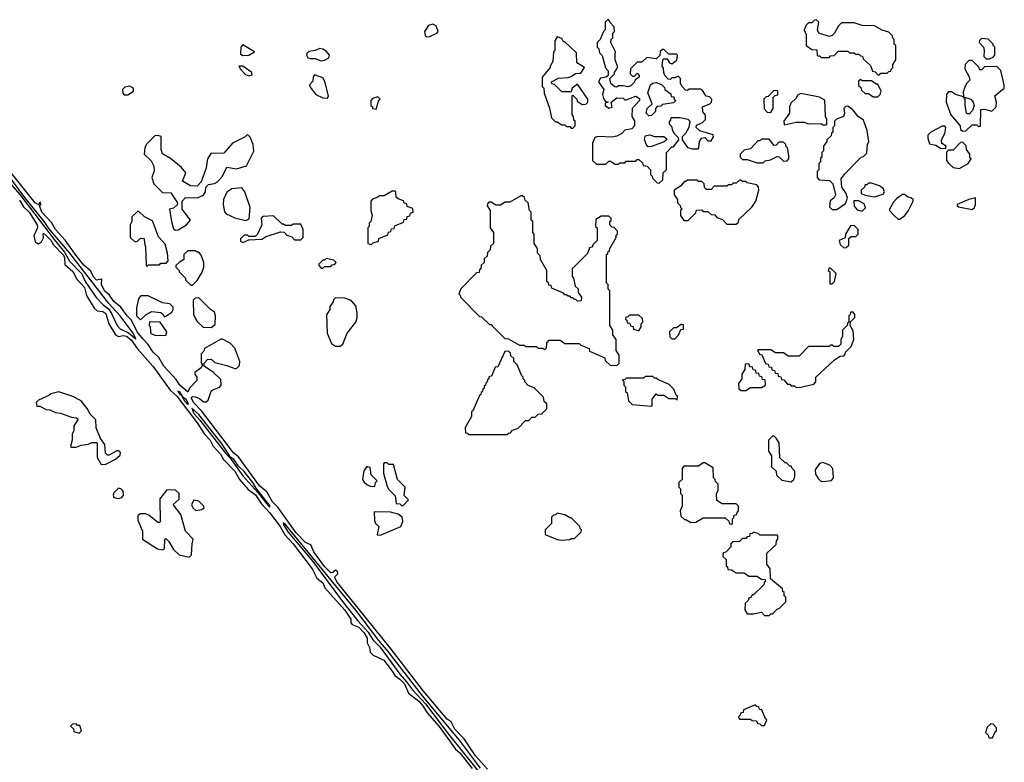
# Model space of a CAD drawing. Extents: x 2889633 to 3052318, y 540750 to 918690.
# Tile 356 of 656: x 2953806 to 2960070, y 758595 to 763320. Entities that reach past the tile are written whole.
import ezdxf

# ---------------------------------------------------------------- set-up
doc = ezdxf.new("R2010")
doc.units = 0

msp = doc.modelspace()

# ---------------------------------------------------------------- linework, layer by layer
at = {"layer": '0CON02XD'}
for points in [[(2957875, 762280), (2957898.3, 762301.7), (2957900, 762345), (2957920, 762365), (2957920, 762475), (2957955, 762510), (2957965, 762510), (2958000, 762555), (2957998.3, 762568.3), (2957970, 762595), (2957958.3, 762618.3), (2957957, 762637), (2957940, 762655), (2957940, 762675), (2957948.3, 762681.7), (2957951.7, 762698.3), (2958005, 762697.5), (2958056.4, 762686.4), (2958070, 762675), (2958062.5, 762635), (2958042.5, 762595), (2958020, 762575), (2958020, 762555), (2958055, 762507.5), (2958085, 762497.5), (2958121.7, 762498.3), (2958127.5, 762505), (2958130, 762545), (2958143.6, 762566.4), (2958165, 762570), (2958185, 762550), (2958205, 762550), (2958220, 762575), (2958217, 762587), (2958133, 762613), (2958110, 762635), (2958111.7, 762648.3), (2958150, 762665), (2958170, 762685), (2958168.3, 762711.7), (2958153, 762733), (2958150, 762765), (2958196.4, 762783.6), (2958207.5, 762795), (2958210, 762815), (2958195, 762830), (2958173.6, 762833.6), (2958150, 762870), (2958137, 762877), (2958065, 762877.5), (2958055, 762870), (2958041.7, 762871.7), (2958020, 762895), (2958010, 762915), (2958010, 762945), (2957995, 762960), (2957975, 762950), (2957955, 762950), (2957945, 762940), (2957931.7, 762941.7), (2957910, 762965), (2957903.6, 762983.6), (2957901.7, 763011.7), (2957892.5, 763025), (2957898.3, 763061.7), (2957905, 763070), (2957925, 763070), (2957940, 763045), (2957955, 763040), (2957987, 763063), (2957990, 763095), (2957985, 763100), (2957935, 763100), (2957905, 763130), (2957895, 763130), (2957881.7, 763118.3), (2957878.3, 763091.7), (2957855, 763070), (2957795, 763080), (2957765, 763050), (2957735, 763050), (2957691.7, 763008.3), (2957690, 762975), (2957705, 762960), (2957718.3, 762961.7), (2957735, 762980), (2957747.5, 762965), (2957746.4, 762953.6), (2957721.7, 762938.3), (2957715, 762920), (2957695, 762900), (2957675, 762892.5), (2957645, 762900), (2957615, 762900), (2957605, 762890), (2957593, 762893), (2957567.5, 762915), (2957560, 762945), (2957590, 762975), (2957590, 762985), (2957611.7, 763018.3), (2957593.6, 763063.6), (2957595, 763100), (2957597.5, 763115), (2957567.5, 763175), (2957570, 763195), (2957580, 763205), (2957580, 763235), (2957590, 763245), (2957587.5, 763275), (2957560, 763305), (2957555, 763320), (2957545, 763320), (2957530, 763305), (2957530, 763255), (2957520, 763245), (2957500, 763195), (2957480, 763175), (2957480, 763145), (2957490, 763135), (2957495, 763110), (2957511.7, 763091.7), (2957533, 763013), (2957550, 762995), (2957550, 762965), (2957536.7, 762953.3), (2957501.7, 762948.3), (2957487.5, 762925), (2957522.5, 762875), (2957513.6, 762843.6), (2957519.3, 762819.3), (2957531.7, 762801.7), (2957550, 762795), (2957531.7, 762788.3), (2957530, 762775), (2957555, 762757.5), (2957576.1, 762763.9), (2957570, 762795), (2957605, 762822.5), (2957645, 762820), (2957655, 762810), (2957665, 762810), (2957725, 762832.5), (2957749.3, 762819.3), (2957750, 762805), (2957702.5, 762755), (2957700, 762705), (2957717, 762677), (2957716.4, 762643.6), (2957700, 762625), (2957655, 762617.5), (2957637.5, 762595), (2957605, 762578.8), (2957575, 762573.3), (2957485, 762576.7), (2957465, 762570), (2957450, 762535), (2957450, 762425), (2957475, 762400), (2957535, 762400), (2957555, 762420), (2957565, 762420), (2957595, 762400), (2957615, 762400), (2957625, 762410), (2957655, 762410), (2957665, 762420), (2957725, 762420), (2957735, 762430), (2957745, 762430), (2957768.3, 762408.3), (2957771.7, 762391.7), (2957798.3, 762388.3), (2957820, 762365), (2957820, 762335), (2957830, 762325), (2957831.7, 762311.7), (2957861.7, 762281.7), (2957875, 762280)], [(2959275, 762970), (2959285, 762980), (2959325, 762980), (2959335, 762990), (2959348.3, 762991.7), (2959350, 763005), (2959360, 763015), (2959360, 763035), (2959380, 763065), (2959380, 763155), (2959370, 763165), (2959370, 763195), (2959361.7, 763201.7), (2959358.3, 763218.3), (2959335, 763240), (2959293, 763253), (2959245, 763280), (2959165, 763282.5), (2959115, 763300), (2959035, 763300), (2959015, 763280), (2958990, 763235), (2958975, 763220), (2958955, 763212.5), (2958890, 763235), (2958882.5, 763255), (2958890, 763305), (2958875, 763320), (2958863, 763317), (2958845, 763300), (2958825, 763300), (2958810, 763285), (2958797.5, 763255), (2958810, 763225), (2958810, 763155), (2958845, 763130), (2958878.3, 763128.3), (2958880, 763095), (2958885, 763090), (2958895, 763090), (2958905, 763080), (2958955, 763080), (2958965, 763090), (2958988.3, 763091.7), (2959015, 763120), (2959075, 763120), (2959085, 763110), (2959115, 763110), (2959125, 763100), (2959145, 763100), (2959155, 763090), (2959168.3, 763088.3), (2959171.7, 763071.7), (2959218.3, 763028.3), (2959231.7, 762991.7), (2959248.3, 762988.3), (2959265, 762970), (2959275, 762970)], [(2956395, 763210), (2956415, 763212.5), (2956460, 763235), (2956467.5, 763245), (2956455, 763280), (2956435, 763292.5), (2956407, 763283), (2956382.5, 763245), (2956385, 763220), (2956395, 763210)], [(2957325, 762630), (2957340, 762645), (2957340, 762675), (2957331.7, 762681.7), (2957330, 762705), (2957320, 762715), (2957321.7, 762838.3), (2957328.3, 762838.3), (2957350, 762815), (2957351.7, 762801.7), (2957385, 762780), (2957408.3, 762781.7), (2957420, 762795), (2957420, 762815), (2957355, 762910), (2957320, 762885), (2957315, 762860), (2957255, 762860), (2957208.3, 762908.3), (2957191.7, 762911.7), (2957190, 762925), (2957233, 762947), (2957295, 762952.5), (2957315, 762957.5), (2957343, 762977), (2957375, 762980), (2957400, 763015), (2957350, 763045), (2957348.3, 763108.3), (2957275, 763180), (2957265, 763180), (2957255, 763200), (2957225, 763210), (2957210, 763185), (2957210, 763125), (2957202.5, 763115), (2957197, 763053), (2957180, 763025), (2957180, 763015), (2957130, 762955), (2957130, 762895), (2957140, 762885), (2957143, 762853), (2957177, 762757), (2957190, 762695), (2957215, 762670), (2957225, 762670), (2957255, 762650), (2957275, 762650), (2957285, 762640), (2957305, 762640), (2957315, 762630), (2957325, 762630)], [(2959975, 763070), (2959998.3, 763081.7), (2960010, 763095), (2960010, 763145), (2960000, 763155), (2960000, 763165), (2959967, 763197), (2959925, 763200), (2959911.7, 763188.3), (2959910, 763175), (2959937.5, 763145), (2959942.5, 763125), (2959940, 763085), (2959955, 763070), (2959975, 763070)], [(2955225, 763092.5), (2955265, 763093.3), (2955300, 763115), (2955225, 763160), (2955212.5, 763145), (2955211.7, 763101.7), (2955225, 763092.5)], [(2955725, 763057.5), (2955745, 763062.5), (2955773.3, 763076.7), (2955776.7, 763093.3), (2955757.7, 763117.7), (2955735, 763133.3), (2955715, 763136.7), (2955685, 763123.3), (2955645, 763116.7), (2955632.5, 763105), (2955630, 763095), (2955638.3, 763078.3), (2955655, 763072.5), (2955685, 763073.3), (2955725, 763057.5)], [(2959805, 762610), (2959825, 762612.5), (2959865, 762650), (2959895, 762650), (2959905, 762640), (2959918.3, 762641.7), (2959921.7, 762748.3), (2959945, 762750), (2959991.7, 762738.3), (2960017.5, 762765), (2960020, 762795), (2960010, 762835), (2960070, 762885), (2960070, 762905), (2960047, 762997), (2960021.7, 763021.7), (2959945, 763020), (2959925, 763000), (2959915, 763000), (2959908.3, 763018.3), (2959865, 763060), (2959845, 763060), (2959820, 763035), (2959818.3, 763008.3), (2959847, 762957), (2959850, 762935), (2959830, 762915), (2959818.3, 762891.7), (2959808.3, 762861.7), (2959810, 762830), (2959857.5, 762815), (2959872.5, 762795), (2959877.5, 762775), (2959867, 762743), (2959848.3, 762721.7), (2959835, 762720), (2959830, 762725), (2959820, 762775), (2959820, 762815), (2959810, 762830), (2959760, 762845), (2959735, 762860), (2959715, 762860), (2959703, 762847), (2959700, 762795), (2959730, 762715), (2959790, 762645), (2959791.7, 762621.7), (2959805, 762610)], [(2955265, 762963.3), (2955285, 762970), (2955282.5, 762985), (2955225, 763023.3), (2955200, 763025), (2955210, 763005), (2955242.3, 762972.3), (2955265, 762963.3)], [(2955765, 762820), (2955770, 762835), (2955746.4, 762926.4), (2955735, 762950), (2955681.7, 762968.3), (2955673, 762957), (2955671.7, 762928.3), (2955650, 762905), (2955655, 762890), (2955690, 762845), (2955735, 762822.5), (2955765, 762820)], [(2959265, 762830), (2959280, 762845), (2959287.5, 762865), (2959265, 762910), (2959255, 762910), (2959225, 762930), (2959165, 762930), (2959155, 762940), (2959141.7, 762928.3), (2959141.7, 762901.7), (2959158.3, 762888.3), (2959161.7, 762871.7), (2959185, 762850), (2959205, 762850), (2959235, 762830), (2959265, 762830)], [(2954471.7, 762841.7), (2954495, 762842.5), (2954530, 762865), (2954530, 762885), (2954506.4, 762896.4), (2954475, 762890), (2954460, 762875), (2954463, 762853), (2954471.7, 762841.7)], [(2957808.3, 762708.3), (2957792.5, 762725), (2957797.5, 762755), (2957830, 762785), (2957802.5, 762855), (2957820, 762905), (2957833, 762917), (2957855, 762920), (2957888.3, 762908.3), (2957908.3, 762888.3), (2957910, 762875), (2957948.3, 762848.3), (2957951.7, 762831.7), (2957968.3, 762828.3), (2957970, 762815), (2957980, 762805), (2957965, 762790), (2957895, 762780), (2957885, 762770), (2957861.7, 762768.3), (2957850, 762755), (2957850, 762735), (2957825, 762710), (2957808.3, 762708.3)], [(2958585, 762730), (2958600, 762755), (2958600, 762825), (2958611.7, 762838.3), (2958628.3, 762841.7), (2958630, 762865), (2958625, 762870), (2958601.7, 762868.3), (2958568.3, 762831.7), (2958555, 762830), (2958540, 762815), (2958543, 762753), (2958561.7, 762731.7), (2958585, 762730)], [(2956075, 762750), (2956088.3, 762801.7), (2956100, 762815), (2956085, 762830), (2956051.7, 762818.3), (2956040, 762805), (2956040, 762775), (2956050, 762765), (2956050, 762755), (2956075, 762750)], [(2958935, 762650), (2958940, 762655), (2958940, 762685), (2958932.5, 762705), (2958928.8, 762808.8), (2958895, 762826.7), (2958775, 762850), (2958755, 762840), (2958745, 762820), (2958711.7, 762788.3), (2958702.5, 762765), (2958702.5, 762725), (2958667.5, 762675), (2958670, 762650), (2958745, 762667.5), (2958795, 762667.5), (2958825, 762657.5), (2958905, 762660), (2958915, 762650), (2958935, 762650)], [(2959005, 762112.5), (2959059.3, 762150.7), (2959072.5, 762185), (2959063.6, 762213.6), (2959036.7, 762255), (2959033, 762307), (2959055, 762340), (2959160, 762445), (2959175, 762450), (2959195, 762470), (2959200, 762525), (2959207.5, 762545), (2959197.5, 762615), (2959175, 762680), (2959140, 762705), (2959106.4, 762746.4), (2959075, 762770), (2959061.7, 762768.3), (2959050, 762755), (2959052.5, 762725), (2959046.4, 762703.6), (2959003, 762687), (2958990, 762675), (2958990, 762645), (2958980, 762635), (2958980, 762605), (2958971.7, 762598.3), (2958968.3, 762581.7), (2958940, 762555), (2958940, 762545), (2958920, 762515), (2958920, 762485), (2958910, 762475), (2958910, 762445), (2958901.7, 762438.3), (2958900, 762415), (2958890, 762405), (2958890, 762365), (2958880, 762355), (2958880, 762315), (2958891.7, 762301.7), (2958957, 762297), (2958980, 762275), (2958996.7, 762205), (2958986.4, 762183.6), (2958963, 762167), (2958958.3, 762128.3), (2958975, 762112.5), (2959005, 762112.5)], [(2956781.7, 758551.7), (2956705, 758636.2), (2956634.2, 758744.2), (2956574.3, 758805), (2956551.7, 758851.7), (2956525, 758870), (2956375, 759048), (2956163.5, 759323.5), (2955825, 759741.2), (2955811.7, 759768.3), (2955812.5, 759777.5), (2955830, 759795), (2955828.3, 759808.3), (2955815, 759817.5), (2955798.3, 759801.7), (2955785, 759800), (2955745, 759840), (2955677.5, 759935), (2955659.3, 759979.3), (2955625, 759994.2), (2955565, 760056), (2955447.5, 760217.5), (2955415, 760253.3), (2955377.5, 760315), (2955332.5, 760355), (2955198, 760538), (2955166, 760565), (2955120, 760625), (2954961.9, 760831.9), (2954915, 760881.2), (2954897.5, 760915), (2954905, 760922.5), (2954925, 760920), (2954950.7, 760910.7), (2954978.3, 760888.3), (2954991.7, 760888.3), (2955005, 760900), (2955023.6, 760956.4), (2955034.1, 760965.9), (2955078.3, 760981.7), (2955087.5, 760995), (2955085, 761030), (2955040, 761075), (2954980, 761115), (2954980, 761135), (2955001.7, 761158.3), (2955025, 761160), (2955048.3, 761138.3), (2955125, 761120), (2955175, 761100), (2955185, 761100), (2955205, 761120), (2955207.5, 761145), (2955175, 761230), (2955145, 761262.5), (2955097, 761287), (2955085, 761287.5), (2954981.7, 761228.3), (2954978.3, 761211.7), (2954960, 761195), (2954960, 761135), (2954970, 761125), (2954960, 761105), (2954920, 761075), (2954920, 761065), (2954933.3, 761045), (2954933.3, 761025), (2954886.7, 760975), (2954875, 760950), (2954825, 760994), (2954800.8, 761030.8), (2954722.5, 761115), (2954690.5, 761170.5), (2954654.5, 761204.5), (2954622.5, 761252.5), (2954589.1, 761289.1), (2954554, 761335), (2954518.3, 761408.3), (2954490, 761435), (2954450, 761490), (2954405, 761526.7), (2954377.7, 761567.7), (2954345, 761593.8), (2954327.5, 761635), (2954328.3, 761668.3), (2954295, 761663.3), (2954275, 761683.3), (2954259.3, 761719.3), (2954215, 761758.8), (2954165, 761818.8), (2954096.4, 761916.4), (2954034, 761985), (2954009.3, 762029.3), (2953948, 762095), (2953931.7, 762138.3), (2953940, 762145), (2953938.3, 762158.3), (2953930, 762155), (2953928.3, 762141.7), (2953905, 762153.8), (2953535, 762612.5)], [(2959695, 762500), (2959700, 762515), (2959673.3, 762533.3), (2959670, 762555), (2959692.5, 762595), (2959697.5, 762635), (2959691.7, 762641.7), (2959675, 762642.5), (2959602.5, 762605), (2959582.5, 762585), (2959583, 762567), (2959595, 762530), (2959635, 762522.5), (2959665, 762502.5), (2959695, 762500)], [(2954795, 761980), (2954815, 761982.5), (2954867.5, 762015), (2954892.5, 762045), (2954840, 762115), (2954840, 762165), (2954861.7, 762188.3), (2954935, 762187.5), (2954975, 762202.5), (2954987.5, 762225), (2954990, 762255), (2955008.3, 762271.7), (2955045, 762277.5), (2955065, 762287.5), (2955096.1, 762323.9), (2955125, 762382.5), (2955185, 762370), (2955249.3, 762390.7), (2955296.1, 762483.9), (2955291.2, 762525), (2955272.5, 762572.5), (2955255, 762590), (2955240, 762575), (2955160, 762535), (2955105, 762470), (2955021.7, 762468.3), (2955000, 762435), (2954991.7, 762378.3), (2954961.7, 762288.3), (2954935, 762260), (2954893, 762263), (2954841.7, 762291.7), (2954862.5, 762345), (2954835, 762380), (2954765.8, 762435.8), (2954715, 762467.5), (2954706.2, 762495), (2954706.4, 762576.4), (2954685, 762582.5), (2954665, 762580), (2954615, 762530), (2954603, 762507), (2954597.5, 762465), (2954641.7, 762421.7), (2954658.8, 762388.8), (2954660.7, 762359.3), (2954647.5, 762315), (2954660, 762275), (2954715, 762220), (2954768.3, 762218.3), (2954810, 762155), (2954808.3, 762141.7), (2954785, 762120), (2954760, 762115), (2954772.5, 762035), (2954785, 761990), (2954795, 761980)], [(2957805, 762510), (2957793, 762523), (2957780, 762555), (2957785, 762580), (2957815, 762587.5), (2957845, 762577.5), (2957905, 762577.5), (2957920, 762565), (2957920, 762555), (2957907, 762543), (2957825, 762512.5), (2957805, 762510)], [(2958498.3, 762408.3), (2958535, 762410), (2958548.3, 762421.7), (2958581.7, 762428.3), (2958625, 762450), (2958638.3, 762448.3), (2958665, 762420), (2958688.3, 762421.7), (2958700, 762435), (2958700, 762455), (2958690, 762505), (2958680, 762515), (2958680, 762525), (2958665, 762540), (2958635, 762540), (2958618.3, 762521.7), (2958605, 762520), (2958575, 762560), (2958525, 762560), (2958515, 762550), (2958501.7, 762548.3), (2958455, 762497.5), (2958415, 762490), (2958390, 762465), (2958390, 762445), (2958405, 762430), (2958435, 762430), (2958498.3, 762408.3)], [(2959785, 762372.5), (2959840, 762405), (2959860, 762435), (2959851.7, 762441.7), (2959850, 762465), (2959830, 762495), (2959828.3, 762518.3), (2959805, 762540), (2959791.7, 762538.3), (2959745, 762490), (2959715, 762490), (2959702.5, 762477.5), (2959703.3, 762425), (2959716.7, 762405), (2959745, 762380), (2959785, 762372.5)], [(2953704.6, 762324.6), (2953807.7, 762207.7), (2954025, 761921.2), (2954091.1, 761841.1), (2954123.2, 761783.2), (2954202.5, 761702.5), (2954222, 761655), (2954292.7, 761552.7), (2954337.5, 761505), (2954370.8, 761480.8), (2954391.2, 761451.2), (2954426.7, 761375), (2954445, 761353.8), (2954498.3, 761328.3), (2954545, 761290)], [(2954545, 761290), (2954528, 761325), (2954446, 761435), (2954374, 761514), (2954125, 761834), (2953991.2, 761991.2), (2953965, 762033.3), (2953839.2, 762189.2), (2953725, 762343.8)], [(2958365, 762020), (2958378.3, 762031.7), (2958381.7, 762048.3), (2958463, 762127), (2958490, 762165), (2958507.5, 762235), (2958507, 762257), (2958495, 762270), (2958435, 762282.5), (2958425, 762290), (2958405, 762290), (2958395, 762300), (2958385, 762300), (2958365, 762280), (2958345, 762280), (2958335, 762270), (2958315, 762270), (2958305, 762260), (2958225, 762260), (2958205, 762240), (2958175, 762240), (2958161.7, 762251.7), (2958160, 762275), (2958145, 762290), (2958125, 762290), (2958115, 762300), (2958055, 762300), (2958045, 762290), (2958035, 762290), (2958009.3, 762260.7), (2957970, 762235), (2957970, 762205), (2957990, 762175), (2957990, 762155), (2958008.3, 762138.3), (2958010, 762125), (2958020, 762115), (2958010, 762105), (2958010, 762075), (2958031.7, 762041.7), (2958058.3, 762041.7), (2958108.3, 762091.7), (2958111.7, 762108.3), (2958145, 762110), (2958155, 762100), (2958185, 762100), (2958205, 762080), (2958228.3, 762078.3), (2958241.7, 762061.7), (2958278.3, 762048.3), (2958305, 762020), (2958365, 762020)], [(2955245, 762042.5), (2955267, 762053), (2955272.5, 762125), (2955237.5, 762225), (2955219.3, 762249.3), (2955155, 762243.3), (2955125, 762222.5), (2955103.3, 762175), (2955100, 762145), (2955108.3, 762098.3), (2955120, 762085), (2955175, 762060), (2955245, 762042.5)], [(2959245, 762193.3), (2959300, 762210), (2959307.5, 762225), (2959300, 762245), (2959275, 762262.5), (2959225, 762280), (2959205, 762280), (2959195, 762270), (2959185, 762270), (2959180, 762255), (2959160, 762235), (2959160, 762215), (2959185, 762202.5), (2959245, 762193.3)], [(2956045, 761890), (2956055, 761900), (2956088.3, 761911.7), (2956091.7, 761928.3), (2956148.3, 761951.7), (2956151.7, 761968.3), (2956168.3, 761971.7), (2956171.7, 761988.3), (2956188.3, 761991.7), (2956191.7, 762008.3), (2956248.3, 762031.7), (2956251.7, 762048.3), (2956268.3, 762051.7), (2956271.7, 762068.3), (2956288.3, 762071.7), (2956291.7, 762088.3), (2956310, 762095), (2956308.3, 762118.3), (2956271.7, 762131.7), (2956268.3, 762148.3), (2956251.7, 762151.7), (2956248.3, 762168.3), (2956215, 762180), (2956201.7, 762191.7), (2956200, 762225), (2956195, 762230), (2956175, 762230), (2956125, 762200), (2956095, 762200), (2956085, 762190), (2956051.7, 762178.3), (2956040, 762165), (2956040, 762105), (2956047.5, 762075), (2956040, 762035), (2956030, 762025), (2956030, 762005), (2956020, 761995), (2956020, 761895), (2956045, 761890)], [(2957605, 761120), (2957620, 761135), (2957620, 761185), (2957600, 761215), (2957600, 761285), (2957580, 761315), (2957580, 761345), (2957560, 761375), (2957560, 761595), (2957550, 761605), (2957550, 761635), (2957540, 761645), (2957540, 761825), (2957548.3, 761831.7), (2957550, 761845), (2957558.3, 761851.7), (2957560, 761865), (2957600, 761935), (2957601.7, 761948.3), (2957610, 761955), (2957610, 761975), (2957588.3, 761998.3), (2957575, 762000), (2957560, 762015), (2957560, 762035), (2957568.3, 762041.7), (2957570, 762055), (2957555, 762070), (2957505, 762070), (2957471.7, 762048.3), (2957470, 762005), (2957480, 761995), (2957480, 761915), (2957451.7, 761888.3), (2957448.3, 761871.7), (2957431.7, 761868.3), (2957418.3, 761831.7), (2957320, 761735), (2957320, 761685), (2957330, 761675), (2957340, 761625), (2957358.3, 761608.3), (2957360, 761585), (2957380, 761555), (2957378.3, 761531.7), (2957355, 761530), (2957345, 761540), (2957335, 761540), (2957325, 761550), (2957315, 761550), (2957305, 761560), (2957295, 761560), (2957285, 761570), (2957275, 761570), (2957265, 761580), (2957191.7, 761611.7), (2957188.3, 761628.3), (2957171.7, 761631.7), (2957170, 761645), (2957160, 761655), (2957160, 761725), (2957120, 761795), (2957118.3, 761818.3), (2957100, 761835), (2957100, 761865), (2957080, 761895), (2957080, 761955), (2957070, 761965), (2957070, 762035), (2957060, 762045), (2957060, 762095), (2957050, 762105), (2957040, 762155), (2957021.7, 762171.7), (2957018.3, 762188.3), (2957005, 762200), (2956995, 762200), (2956925, 762160), (2956895, 762160), (2956865, 762140), (2956835, 762140), (2956805, 762160), (2956791.7, 762158.3), (2956781.7, 762148.3), (2956780, 762135), (2956800, 762105), (2956800, 761995), (2956820, 761965), (2956820, 761895), (2956801.7, 761878.3), (2956800, 761855), (2956781.7, 761838.3), (2956780, 761815), (2956761.7, 761798.3), (2956760, 761775), (2956741.7, 761758.3), (2956740, 761735), (2956731.7, 761728.3), (2956728.3, 761711.7), (2956711.7, 761708.3), (2956611.7, 761608.3), (2956600, 761575), (2956608.3, 761568.3), (2956611.7, 761551.7), (2956731.7, 761431.7), (2956745, 761430), (2956795, 761380), (2956805, 761380), (2956811.7, 761371.7), (2956891.7, 761291.7), (2956915, 761290), (2956985, 761250), (2957015, 761250), (2957025, 761240), (2957095, 761240), (2957105, 761230), (2957135, 761230), (2957145, 761220), (2957158.3, 761231.7), (2957160, 761265), (2957175, 761280), (2957245, 761280), (2957275, 761260), (2957365, 761260), (2957375, 761250), (2957428.3, 761228.3), (2957431.7, 761211.7), (2957528.3, 761168.3), (2957531.7, 761151.7), (2957561.7, 761121.7), (2957605, 761120)], [(2959405, 762050), (2959436.4, 762073.6), (2959460, 762105), (2959490, 762165), (2959490, 762175), (2959480, 762185), (2959453.3, 762193.3), (2959435, 762207.5), (2959423, 762207), (2959387, 762183), (2959365, 762160), (2959340, 762115), (2959340, 762105), (2959371.7, 762071.7), (2959395, 762050), (2959405, 762050)], [(2959865, 762112.5), (2959880, 762125), (2959887.5, 762145), (2959887, 762187), (2959843.6, 762176.4), (2959770, 762145), (2959770, 762135), (2959778.3, 762128.3), (2959865, 762112.5)], [(2953805, 762171.2), (2953830.3, 762130.3), (2953865.6, 762095), (2953916.7, 762015), (2953920, 761995), (2953896.7, 761945), (2953905, 761907.5), (2953925, 761893.3), (2953945, 761906.7), (2953958.3, 761931.7), (2953955, 761960), (2953965, 761956.7), (2954005, 761916.9), (2954020.2, 761890.2), (2954085, 761820.8), (2954091.5, 761805), (2954092.7, 761762.7), (2954145, 761718.8), (2954169.3, 761669.3), (2954218, 761615), (2954231.2, 761565), (2954280, 761485), (2954298.3, 761468.3), (2954335, 761463.8), (2954355, 761450), (2954374.1, 761384.1), (2954416.7, 761315), (2954435, 761303.8), (2954465, 761310), (2954485, 761307.1), (2954515, 761282.5), (2954555.8, 761225), (2954654.3, 761115), (2954763.2, 760963.2), (2954805, 760924.3), (2954935.7, 760755), (2954982.1, 760682.1), (2955017.5, 760645), (2955037.5, 760607.5), (2955083.8, 760555), (2955102.7, 760522.7), (2955175, 760448), (2955203.6, 760393.6), (2955260.5, 760330.5), (2955305.8, 760295.8), (2955341.7, 760241.7), (2955395, 760184.2), (2955462.9, 760095), (2955492.5, 760042.5), (2955545, 759986), (2955666.2, 759825), (2955697.5, 759767.5), (2955735, 759736.7), (2955747.5, 759705), (2955875, 759563.3), (2955912.5, 759505), (2955913, 759483), (2955921.7, 759471.7), (2955963.3, 759455), (2955995, 759421.2), (2956017.1, 759385), (2956016.2, 759355), (2956032.5, 759325), (2956036.7, 759295), (2956055, 759276.2), (2956122.5, 759245), (2956176.7, 759175), (2956194.3, 759144.3), (2956225, 759124.2), (2956255, 759094), (2956280, 759035), (2956345, 758984.2), (2956371.9, 758955), (2956399.1, 758909.1), (2956475, 758822.5), (2956578.3, 758678.3), (2956605.7, 758655), (2956684, 758555)], [(2959165, 762102.5), (2959187, 762123), (2959179.3, 762149.3), (2959145, 762167.5), (2959113.6, 762166.4), (2959113.8, 762133.8), (2959135, 762110), (2959165, 762102.5)], [(2954615, 761750), (2954625, 761760), (2954695, 761760), (2954705, 761770), (2954738.3, 761771.7), (2954750, 761785), (2954747.5, 761835), (2954731.7, 761891.7), (2954689.3, 761939.3), (2954650.7, 762040.7), (2954600, 762065), (2954565, 762100), (2954555, 762100), (2954520, 762065), (2954520, 762035), (2954510, 762015), (2954510, 761935), (2954535, 761910), (2954545, 761907.5), (2954555, 761910), (2954575, 761930), (2954598.3, 761928.3), (2954600, 761895), (2954607.5, 761875), (2954610, 761755), (2954615, 761750)], [(2955225, 761902.5), (2955265, 761920), (2955347, 761923), (2955375, 761940), (2955465, 761970), (2955488.3, 761968.3), (2955505, 761950), (2955538.3, 761938.3), (2955555, 761920), (2955595, 761920), (2955610, 761935), (2955610, 761985), (2955595, 762020), (2955545, 762020), (2955535, 762010), (2955495, 762010), (2955485, 762020), (2955475, 762020), (2955421.7, 762071.7), (2955355, 762067.5), (2955342.5, 762057.5), (2955347.5, 762015), (2955320, 761955), (2955305, 761940), (2955265, 761940), (2955255, 761950), (2955235, 761950), (2955210, 761925), (2955211.7, 761911.7), (2955225, 761902.5)], [(2959048.3, 761868.3), (2959065, 761870), (2959080, 761885), (2959081.7, 761928.3), (2959095, 761940), (2959125, 761940), (2959140, 761955), (2959140, 761985), (2959115, 762010), (2959091.7, 762008.3), (2959060, 761955), (2959058.3, 761931.7), (2959020, 761915), (2959025, 761890), (2959048.3, 761868.3)], [(2954905, 761630), (2954935, 761660), (2954967, 761713), (2954976.7, 761745), (2954976.7, 761775), (2954961.7, 761821.7), (2954945, 761840), (2954935, 761840), (2954925, 761850), (2954875, 761850), (2954850, 761825), (2954850, 761795), (2954820, 761775), (2954800, 761755), (2954800, 761745), (2954820, 761725), (2954820, 761715), (2954860, 761675), (2954860, 761665), (2954895, 761630), (2954905, 761630)], [(2955735, 761740), (2955745, 761750), (2955785, 761750), (2955795, 761760), (2955808.3, 761761.7), (2955820, 761775), (2955805, 761790), (2955755, 761800), (2955745, 761790), (2955735, 761790), (2955710, 761765), (2955710, 761755), (2955725, 761740), (2955735, 761740)], [(2958975, 761640), (2958990, 761655), (2959000, 761705), (2958965, 761740), (2958955, 761740), (2958950, 761725), (2958960, 761715), (2958960, 761640), (2958975, 761640)], [(2954575, 761410), (2954610, 761445), (2954647, 761463), (2954705, 761457.5), (2954720, 761445), (2954725, 761430), (2954737, 761433), (2954775, 761460), (2954782.5, 761475), (2954781.7, 761491.7), (2954761.7, 761511.7), (2954715, 761517.5), (2954623.9, 761563.9), (2954576.1, 761563.9), (2954561.2, 761545), (2954550, 761485), (2954550, 761435), (2954575, 761410)], [(2955025, 761362.5), (2955049.3, 761380.7), (2955051.2, 761435), (2955045, 761460), (2955020, 761475), (2954945, 761550), (2954921.7, 761548.3), (2954910, 761535), (2954912.5, 761445), (2954920, 761425), (2954935, 761400), (2954973, 761363), (2955025, 761362.5)], [(2955845, 761242.5), (2955862.5, 761255), (2955890, 761325), (2955943.6, 761396.4), (2955953.8, 761425), (2955953.9, 761453.9), (2955945, 761500), (2955915, 761532.5), (2955875, 761547.5), (2955815, 761550), (2955801.7, 761538.3), (2955800, 761525), (2955780, 761495), (2955780, 761475), (2955758.3, 761441.7), (2955762.5, 761325), (2955790.7, 761260.7), (2955815, 761242.5), (2955845, 761242.5)], [(2957745, 761340), (2957760, 761365), (2957760, 761385), (2957770, 761395), (2957768.3, 761418.3), (2957745, 761440), (2957685, 761440), (2957675, 761430), (2957661.7, 761428.3), (2957660, 761415), (2957668.3, 761408.3), (2957671.7, 761391.7), (2957688.3, 761388.3), (2957691.7, 761371.7), (2957708.3, 761368.3), (2957711.7, 761351.7), (2957745, 761340)], [(2958745, 760980), (2958775, 760982.5), (2958858.3, 761001.7), (2958870, 761015), (2958870, 761045), (2958990, 761155), (2959025, 761180), (2959048.3, 761181.7), (2959058.3, 761191.7), (2959060, 761205), (2959095, 761240), (2959112.5, 761285), (2959109.3, 761339.3), (2959090, 761375), (2959091.7, 761398.3), (2959120, 761425), (2959120, 761445), (2959108.3, 761458.3), (2959091.7, 761458.3), (2959090, 761445), (2959080, 761435), (2959080, 761395), (2959071.7, 761388.3), (2959070, 761375), (2959040, 761345), (2959040, 761305), (2959030, 761285), (2959030, 761255), (2959015, 761240), (2958985, 761240), (2958975, 761250), (2958965, 761250), (2958955, 761240), (2958825, 761240), (2958765, 761180), (2958695, 761180), (2958665, 761200), (2958615, 761200), (2958585, 761220), (2958500, 761220), (2958511.7, 761191.7), (2958528.3, 761188.3), (2958551.7, 761131.7), (2958568.3, 761128.3), (2958571.7, 761111.7), (2958588.3, 761108.3), (2958591.7, 761091.7), (2958608.3, 761088.3), (2958611.7, 761071.7), (2958628.3, 761068.3), (2958631.7, 761051.7), (2958648.3, 761048.3), (2958651.7, 761031.7), (2958668.3, 761028.3), (2958691.7, 761001.7), (2958705, 761000), (2958715, 760990), (2958735, 760990), (2958745, 760980)], [(2954735, 761310), (2954742.5, 761335), (2954700, 761395), (2954631.7, 761398.3), (2954630, 761375), (2954637, 761367), (2954637.5, 761335), (2954643.6, 761323.6), (2954665, 761313.3), (2954735, 761310)], [(2957975, 761290), (2957998.3, 761311.7), (2958011.7, 761348.3), (2958028.3, 761351.7), (2958028.3, 761378.3), (2958015, 761380), (2957985, 761360), (2957965, 761360), (2957940, 761335), (2957941.7, 761301.7), (2957955, 761290), (2957975, 761290)], [(2956905, 760680), (2956915, 760690), (2956928.3, 760691.7), (2956941.7, 760708.3), (2956978.3, 760721.7), (2957025, 760770), (2957045, 760770), (2957065, 760790), (2957085, 760790), (2957105, 760810), (2957128.3, 760811.7), (2957160, 760845), (2957160, 760875), (2957141.7, 760891.7), (2957138.3, 760918.3), (2957078.3, 760978.3), (2957041.7, 760991.7), (2957020, 761015), (2957020, 761025), (2957010, 761035), (2957010, 761045), (2957000, 761055), (2956970, 761125), (2956950, 761145), (2956950, 761165), (2956931.7, 761181.7), (2956928.3, 761198.3), (2956915, 761210), (2956891.7, 761208.3), (2956848.3, 761111.7), (2956831.7, 761108.3), (2956808.3, 761051.7), (2956791.7, 761048.3), (2956790, 761035), (2956781.7, 761028.3), (2956780, 761015), (2956771.7, 761008.3), (2956770, 760995), (2956761.7, 760988.3), (2956760, 760975), (2956751.7, 760968.3), (2956750, 760955), (2956741.7, 760948.3), (2956740, 760935), (2956731.7, 760928.3), (2956688.3, 760831.7), (2956680, 760825), (2956680, 760795), (2956640, 760725), (2956641.7, 760691.7), (2956655, 760690), (2956665, 760680), (2956905, 760680)], [(2958425, 760960), (2958455, 760980), (2958525, 760980), (2958550, 760995), (2958548.3, 761028.3), (2958531.7, 761031.7), (2958528.3, 761048.3), (2958511.7, 761051.7), (2958508.3, 761068.3), (2958491.7, 761071.7), (2958488.3, 761088.3), (2958471.7, 761091.7), (2958468.3, 761108.3), (2958451.7, 761111.7), (2958445, 761130), (2958421.7, 761128.3), (2958420, 761095), (2958400, 761065), (2958400, 761035), (2958380, 761005), (2958381.7, 760971.7), (2958395, 760960), (2958425, 760960)], [(2957825, 760860), (2957830, 760865), (2957830, 760905), (2957855, 760940), (2957865, 760930), (2957905, 760930), (2957935, 760910), (2957975, 760910), (2957988.3, 760901.7), (2957990, 760925), (2957981.7, 760931.7), (2957968.3, 760968.3), (2957938.3, 760998.3), (2957865, 761030), (2957855, 761040), (2957845, 761040), (2957835, 761050), (2957785, 761050), (2957775, 761040), (2957665, 761040), (2957655, 761030), (2957641.7, 761028.3), (2957650, 761015), (2957650, 760995), (2957660, 760985), (2957660, 760955), (2957670, 760945), (2957680, 760895), (2957701.7, 760871.7), (2957825, 760860)], [(2954325, 760490), (2954355, 760492.5), (2954416.4, 760523.6), (2954445, 760550), (2954447, 760567), (2954437, 760577), (2954425, 760577.5), (2954375, 760550), (2954365, 760550), (2954351.7, 760561.7), (2954347, 760617), (2954320, 760655), (2954293, 760723), (2954290, 760775), (2954255, 760810), (2954236.1, 760846.1), (2954197.5, 760895), (2954145, 760923.3), (2954055, 760952.5), (2954005, 760940), (2953991.7, 760928.3), (2953925, 760900), (2953910, 760885), (2953915, 760860), (2953935, 760860), (2953975, 760840), (2953997, 760837), (2954035, 760820), (2954065, 760817.5), (2954135, 760790), (2954167, 760787), (2954178.3, 760778.3), (2954150, 760735), (2954150, 760705), (2954140, 760685), (2954140, 760645), (2954130, 760605), (2954135, 760600), (2954165, 760600), (2954197, 760613), (2954241.7, 760618.3), (2954265, 760630), (2954295, 760630), (2954300, 760625), (2954300, 760535), (2954325, 760490)], [(2954875, 760872.5), (2954880, 760875), (2954865, 760902.5), (2954847, 760917), (2954825, 760952.5), (2954813, 760957), (2954824, 760935), (2954832.5, 760932.5), (2954854, 760895), (2954875, 760872.5)], [(2955395, 760217.5), (2955400, 760225), (2955310, 760340), (2955290, 760375), (2955233.8, 760445), (2955198.3, 760478.3), (2955166.2, 760525), (2955147, 760537), (2955095, 760620), (2954945, 760808.8), (2954901.7, 760848.3), (2954914.2, 760815), (2954952.9, 760772.9), (2955115, 760561.2), (2955148.3, 760528.3), (2955225, 760418.8), (2955321.2, 760311.2), (2955395, 760217.5)], [(2958715, 760380), (2958730, 760395), (2958737, 760413), (2958737, 760447), (2958720, 760465), (2958715, 760480), (2958705, 760480), (2958685, 760500), (2958675, 760500), (2958641.7, 760531.7), (2958637, 760627), (2958618.3, 760658.3), (2958605, 760670), (2958595, 760670), (2958570, 760645), (2958570, 760575), (2958590, 760545), (2958590, 760475), (2958618.3, 760448.3), (2958621.7, 760421.7), (2958655, 760390), (2958715, 760380)], [(2956245, 760230), (2956280, 760265), (2956253, 760293), (2956257.5, 760345), (2956210, 760395), (2956185, 760490), (2956155, 760490), (2956145, 760500), (2956125, 760500), (2956120, 760495), (2956120, 760435), (2956145, 760350), (2956155, 760330), (2956195, 760290), (2956201.7, 760241.7), (2956225, 760240), (2956235, 760230), (2956245, 760230)], [(2958335, 760110), (2958340, 760115), (2958340, 760145), (2958348.3, 760151.7), (2958351.7, 760168.3), (2958368.3, 760171.7), (2958370, 760185), (2958380, 760195), (2958380, 760225), (2958365, 760240), (2958275, 760240), (2958241.7, 760261.7), (2958240, 760305), (2958250, 760325), (2958250, 760365), (2958231.7, 760381.7), (2958230, 760395), (2958220, 760405), (2958218.3, 760468.3), (2958165, 760500), (2958155, 760500), (2958125, 760480), (2958031.7, 760478.3), (2958020, 760465), (2958020, 760395), (2958000, 760375), (2958000, 760345), (2958010, 760335), (2958010, 760305), (2958020, 760295), (2958020, 760225), (2958007.5, 760195), (2958011.7, 760161.7), (2958035, 760140), (2958045, 760140), (2958075, 760120), (2958107, 760123), (2958155, 760150), (2958295, 760150), (2958318.3, 760128.3), (2958321.7, 760111.7), (2958335, 760110)], [(2958915, 760382.5), (2958971.7, 760388.3), (2958982.5, 760405), (2958980, 760465), (2958960, 760485), (2958915, 760502.5), (2958893.6, 760496.4), (2958867.5, 760455), (2958868.3, 760428.3), (2958885, 760400), (2958903, 760383), (2958915, 760382.5)], [(2956065, 760350), (2956070, 760375), (2956080, 760385), (2956042.5, 760425), (2956035, 760470), (2956015, 760477.5), (2955995, 760450), (2955987.5, 760395), (2955997, 760377), (2956015, 760362.5), (2956035, 760352.5), (2956065, 760350)], [(2954435, 760272.5), (2954455, 760280), (2954467.5, 760295), (2954465, 760320), (2954450, 760335), (2954435, 760340), (2954405, 760310), (2954400, 760295), (2954405, 760280), (2954435, 760272.5)], [(2954885, 759900), (2954900, 759915), (2954902.5, 759985), (2954910, 760015), (2954861.2, 760065), (2954830.7, 760170.7), (2954782.5, 760235), (2954820.7, 760269.3), (2954820, 760305), (2954797, 760327), (2954742, 760328), (2954698.3, 760271.7), (2954700, 760125), (2954695, 760120), (2954685, 760120), (2954627.3, 760167.3), (2954605.8, 760175.8), (2954573.9, 760176.1), (2954557.5, 760165), (2954557.5, 760135), (2954587.5, 760065), (2954587.5, 760015), (2954683.9, 759953.9), (2954715, 759947.5), (2954727, 759953), (2954730, 760015), (2954735, 760020), (2954755, 760000), (2954785, 759950), (2954820, 759915), (2954885, 759900)], [(2954927, 760197), (2954965, 760202.5), (2954980, 760215), (2954976.4, 760226.4), (2954945, 760257.5), (2954915, 760262.5), (2954900, 760235), (2954906.7, 760215), (2954927, 760197)], [(2956085, 760040), (2956105, 760042.5), (2956230, 760095), (2956243, 760127), (2956240, 760155), (2956213.6, 760173.6), (2956165, 760187.5), (2956061.7, 760188.3), (2956063, 760133), (2956070, 760115), (2956090, 760095), (2956080, 760045), (2956085, 760040)], [(2957255, 760007.5), (2957305, 760012.5), (2957315, 760020), (2957335, 760020), (2957378.3, 760061.7), (2957380, 760075), (2957371.7, 760081.7), (2957370, 760095), (2957315, 760150), (2957305, 760150), (2957275, 760170), (2957225, 760180), (2957215, 760170), (2957201.7, 760168.3), (2957190, 760155), (2957190, 760115), (2957150, 760075), (2957150, 760045), (2957225, 760012.5), (2957255, 760007.5)], [(2956738.5, 758558.5), (2956605, 758736), (2956368.1, 759018.1), (2956150.7, 759300.7), (2956090.3, 759370.3), (2955945, 759562), (2955495, 760110), (2955481.7, 760118.3), (2955484, 760105), (2955515, 760060), (2955671.7, 759871.7), (2955859.1, 759619.1), (2955958, 759495), (2956023.5, 759423.5), (2956052, 759375), (2956098.6, 759328.6), (2956224.2, 759155), (2956268, 759108), (2956305, 759056.2), (2956387.9, 758967.9), (2956534, 758774), (2956935, 758276)], [(2958575, 759530), (2958585, 759540), (2958595, 759540), (2958625, 759570), (2958640, 759575), (2958680, 759615), (2958680, 759645), (2958670, 759655), (2958670, 759675), (2958661.7, 759681.7), (2958658.3, 759698.3), (2958581.7, 759761.7), (2958580, 759825), (2958560, 759855), (2958560, 759925), (2958618.3, 759981.7), (2958620, 760005), (2958630, 760015), (2958630, 760035), (2958625, 760040), (2958515, 760040), (2958505, 760050), (2958475, 760060), (2958465, 760050), (2958451.7, 760048.3), (2958448.3, 760031.7), (2958435, 760030), (2958425, 760020), (2958405, 760020), (2958385, 760000), (2958341.7, 759998.3), (2958330, 759985), (2958330, 759965), (2958298.3, 759931.7), (2958281.7, 759928.3), (2958280, 759905), (2958300, 759885), (2958300, 759845), (2958308.3, 759838.3), (2958311.7, 759821.7), (2958335, 759820), (2958365, 759800), (2958415, 759800), (2958445, 759780), (2958495, 759780), (2958525, 759760), (2958548.3, 759758.3), (2958550, 759745), (2958541.7, 759738.3), (2958540, 759725), (2958475, 759660), (2958465, 759660), (2958460, 759645), (2958445, 759640), (2958440, 759625), (2958421.7, 759608.3), (2958420, 759565), (2958435, 759540), (2958475, 759540), (2958525, 759550), (2958545, 759530), (2958575, 759530)], [(2958545, 758830), (2958560, 758865), (2958551.7, 758871.7), (2958528.3, 758928.3), (2958511.7, 758931.7), (2958508.3, 758948.3), (2958495, 758950), (2958485, 758960), (2958411.7, 758928.3), (2958408.3, 758911.7), (2958391.7, 758908.3), (2958390, 758895), (2958380, 758885), (2958385, 758870), (2958455, 758870), (2958465, 758860), (2958488.3, 758858.3), (2958501.7, 758841.7), (2958515, 758840), (2958525, 758830), (2958545, 758830)], [(2954185, 758780), (2954200, 758795), (2954188.3, 758828.3), (2954175, 758830), (2954165, 758840), (2954141.7, 758838.3), (2954130, 758825), (2954148.3, 758808.3), (2954151.7, 758791.7), (2954185, 758780)], [(2959995, 758750), (2960011.7, 758788.3), (2960020, 758795), (2960020, 758815), (2959998.3, 758838.3), (2959985, 758840), (2959961.7, 758818.3), (2959950, 758785), (2959968.3, 758768.3), (2959971.7, 758751.7), (2959995, 758750)]]:
    msp.add_lwpolyline(points, dxfattribs=at)

doc.saveas('drawing.dxf')
